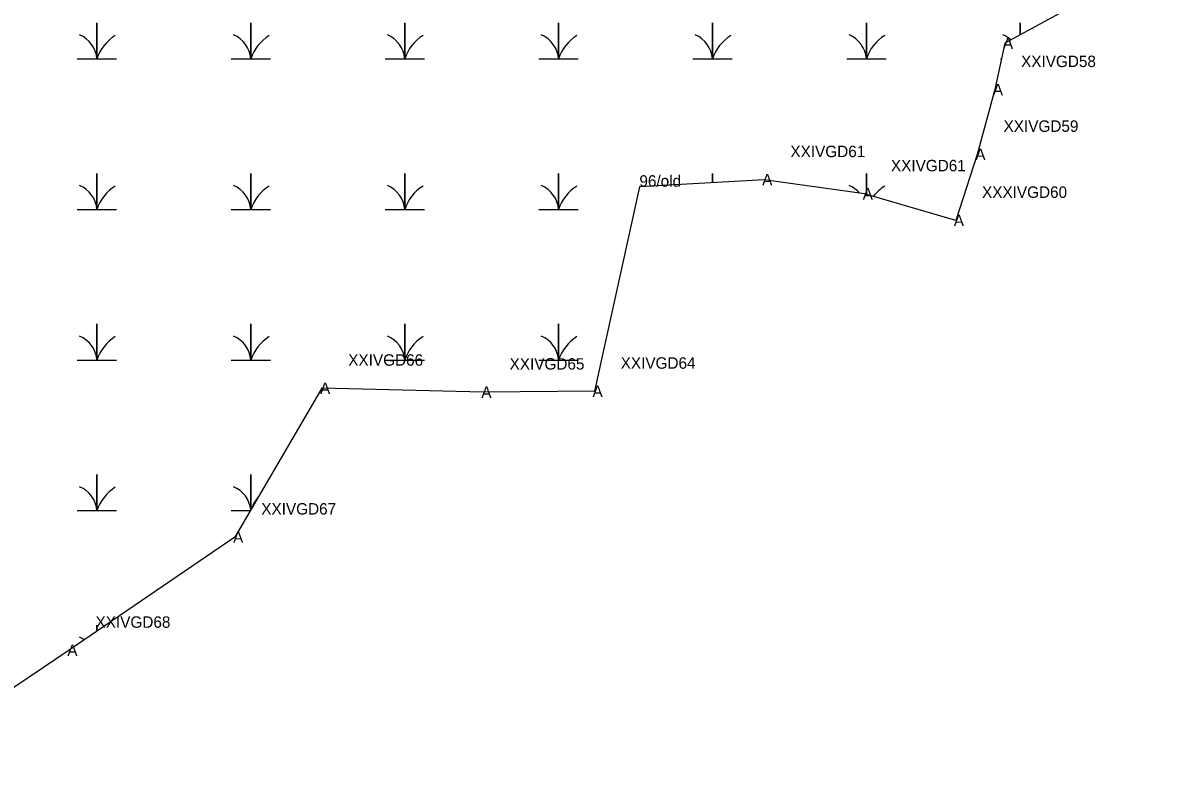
# Model space of a CAD drawing. Extents: x 2072529 to 2268796, y 436423 to 470406.
# Drawn here: x 2263987.2 to 2264482.6, y 442373.7 to 442700 of the extents above; entities that cross this region are included whole.
import ezdxf

# ---------------------------------------------------------------- set-up
doc = ezdxf.new("R2010")
doc.units = 0
for name, color, linetype in [('Exist Environmental Wetland Boundary', 7, 'Continuous'), ('Exist Environmental Wetland Boundary Cogo Comment', 7, 'Continuous'), ('Exist Hydro Swamp or Marsh', 7, 'Continuous'), ('Old_Level_20', 7, 'Continuous')]:
    doc.layers.add(name, color=color, linetype=linetype)

msp = doc.modelspace()

# ---------------------------------------------------------------- linework, layer by layer
at = {"layer": 'Exist Environmental Wetland Boundary'}
msp.add_lwpolyline([(2264482.6, 442710.08), (2264463.87, 442716.97), (2264416.41, 442690.98), (2264411.99, 442670.74), (2264404.35, 442642.44), (2264394.93, 442613.58), (2264355.12, 442625.18), (2264311.19, 442631.38), (2264256.71, 442628.32), (2264237.03, 442538.93), (2264188.47, 442538.55), (2264117.97, 442540.24), (2264079.97, 442475.21), (2264007.54, 442425.75), (2263930.27, 442373.75)], dxfattribs=at)
at = {"layer": 'Exist Hydro Swamp or Marsh'}
for points in [[(2264011.04, 442684.17), (2264019.64, 442684.17), (2264019.64, 442699.95), (2264019.64, 442684.17), (2264028.24, 442684.17)], [(2264078.29, 442684.17), (2264086.89, 442684.17), (2264086.89, 442699.95), (2264086.89, 442684.17), (2264095.49, 442684.17)], [(2264145.54, 442684.17), (2264154.14, 442684.17), (2264154.14, 442699.95), (2264154.14, 442684.17), (2264162.74, 442684.17)], [(2264212.79, 442684.17), (2264221.39, 442684.17), (2264221.39, 442699.95), (2264221.39, 442684.17), (2264229.99, 442684.17)], [(2264280.04, 442684.17), (2264288.64, 442684.17), (2264288.64, 442699.95), (2264288.64, 442684.17), (2264297.24, 442684.17)], [(2264347.29, 442684.17), (2264355.89, 442684.17), (2264355.89, 442699.95), (2264355.89, 442684.17), (2264364.49, 442684.17)], [(2264423.14, 442694.67), (2264423.14, 442699.95), (2264423.14, 442694.67)], [(2264414.54, 442684.17), (2264414.92, 442684.17)], [(2264011.04, 442618.37), (2264019.64, 442618.37), (2264019.64, 442634.15), (2264019.64, 442618.37), (2264028.24, 442618.37)], [(2264078.29, 442618.37), (2264086.89, 442618.37), (2264086.89, 442634.15), (2264086.89, 442618.37), (2264095.49, 442618.37)], [(2264145.54, 442618.37), (2264154.14, 442618.37), (2264154.14, 442634.15), (2264154.14, 442618.37), (2264162.74, 442618.37)], [(2264212.79, 442618.37), (2264221.39, 442618.37), (2264221.39, 442634.15), (2264221.39, 442618.37), (2264229.99, 442618.37)], [(2264288.64, 442630.11), (2264288.64, 442634.15), (2264288.64, 442630.11)], [(2264355.89, 442624.96), (2264355.89, 442634.15), (2264355.89, 442624.96)], [(2264011.04, 442552.57), (2264019.64, 442552.57), (2264019.64, 442568.35), (2264019.64, 442552.57), (2264028.24, 442552.57)], [(2264078.29, 442552.57), (2264086.89, 442552.57), (2264086.89, 442568.35), (2264086.89, 442552.57), (2264095.49, 442552.57)], [(2264145.54, 442552.57), (2264154.14, 442552.57), (2264154.14, 442568.35), (2264154.14, 442552.57), (2264162.74, 442552.57)], [(2264212.79, 442552.57), (2264221.39, 442552.57), (2264221.39, 442568.35), (2264221.39, 442552.57), (2264229.99, 442552.57)], [(2264011.04, 442486.77), (2264019.64, 442486.77), (2264019.64, 442502.55), (2264019.64, 442486.77), (2264028.24, 442486.77)], [(2264086.89, 442487.05), (2264086.89, 442502.55), (2264086.89, 442487.05)], [(2264078.29, 442486.77), (2264086.73, 442486.77)], [(2264019.64, 442434.01), (2264019.64, 442436.75), (2264019.64, 442434.01)]]:
    msp.add_lwpolyline(points, dxfattribs=at)
for centre, radius, start, end in [((2264007.37, 442683.28), 12.3, 4.1403, 67.535), ((2264037.88, 442678.11), 19.22, 122.1274, 161.6222), ((2264074.62, 442683.28), 12.3, 4.1403, 67.535), ((2264105.13, 442678.11), 19.22, 122.1274, 161.6222), ((2264141.87, 442683.28), 12.3, 4.1403, 67.535), ((2264172.38, 442678.11), 19.22, 122.1274, 161.6222), ((2264209.12, 442683.28), 12.3, 4.1403, 67.535), ((2264239.63, 442678.11), 19.22, 122.1274, 161.6222), ((2264276.37, 442683.28), 12.3, 4.1403, 67.535), ((2264306.88, 442678.11), 19.22, 122.1274, 161.6222), ((2264343.62, 442683.28), 12.3, 4.1403, 67.535), ((2264374.13, 442678.11), 19.22, 122.1274, 161.6222), ((2264410.87, 442683.28), 12.3, 48.155, 67.535), ((2264007.37, 442617.48), 12.3, 4.1403, 67.535), ((2264037.88, 442612.31), 19.22, 122.1274, 161.6222), ((2264074.62, 442617.48), 12.3, 4.1403, 67.535), ((2264105.13, 442612.31), 19.22, 122.1274, 161.6222), ((2264141.87, 442617.48), 12.3, 4.1403, 67.535), ((2264172.38, 442612.31), 19.22, 122.1274, 161.6222), ((2264209.12, 442617.48), 12.3, 4.1403, 67.535), ((2264239.63, 442612.31), 19.22, 122.1274, 161.6222), ((2264343.62, 442617.48), 12.3, 40.6322, 67.535), ((2264374.13, 442612.31), 19.22, 122.1274, 142.2597), ((2264007.37, 442551.68), 12.3, 4.1403, 67.535), ((2264037.88, 442546.51), 19.22, 122.1274, 161.6222), ((2264074.62, 442551.68), 12.3, 4.1403, 67.535), ((2264105.13, 442546.51), 19.22, 122.1274, 161.6222), ((2264141.87, 442551.68), 12.3, 4.1403, 67.535), ((2264172.38, 442546.51), 19.22, 122.1274, 161.6222), ((2264209.12, 442551.68), 12.3, 4.1403, 67.535), ((2264239.63, 442546.51), 19.22, 122.1274, 161.6222), ((2264007.37, 442485.88), 12.3, 4.1403, 67.535), ((2264037.88, 442480.71), 19.22, 122.1274, 161.6222), ((2264074.62, 442485.88), 12.3, 5.2892, 67.535), ((2264105.13, 442480.71), 19.22, 140.0421, 159.3697), ((2264007.37, 442420.08), 12.3, 56.2224, 67.535)]:
    msp.add_arc(centre, radius, start, end, dxfattribs=at)
at = {"layer": 'Old_Level_20'}
msp.add_line((2264256.71, 442628.32), (2264256.71, 442628.32), dxfattribs=at)
msp.add_line((2264256.71, 442628.32), (2264256.71, 442628.32), dxfattribs=at)

# ---------------------------------------------------------------- texts
at = {"layer": 'Exist Environmental Wetland Boundary Cogo Comment'}
for s, p in [('XXIVGD58 ', (2264423.5, 442680.58)), ('XXIVGD59 ', (2264415.85, 442652.28)), ('XXIVGD61 ', (2264322.7, 442641.22)), ('XXIVGD61 ', (2264366.63, 442635.03)), ('96/old', (2264256.71, 442628.32)), ('XXXIVGD60 ', (2264406.44, 442623.43)), ('XXIVGD66 ', (2264129.48, 442550.09)), ('XXIVGD65 ', (2264199.98, 442548.39)), ('XXIVGD64 ', (2264248.54, 442548.78)), ('XXIVGD67 ', (2264091.48, 442485.05)), ('XXIVGD68 ', (2264019.05, 442435.59))]:
    msp.add_text(s, height=5, dxfattribs=at).set_placement(p)
at = {"layer": 'Old_Level_20'}
for p in [(2264415.58, 442688.48), (2264411.15, 442668.24), (2264403.51, 442639.94), (2264310.36, 442628.88), (2264354.29, 442622.68), (2264394.1, 442611.08), (2264117.14, 442537.74), (2264187.64, 442536.05), (2264236.2, 442536.43), (2264079.14, 442472.71), (2264006.71, 442423.25)]:
    msp.add_text('A', height=5, dxfattribs=at).set_placement(p)

doc.saveas('drawing.dxf')
